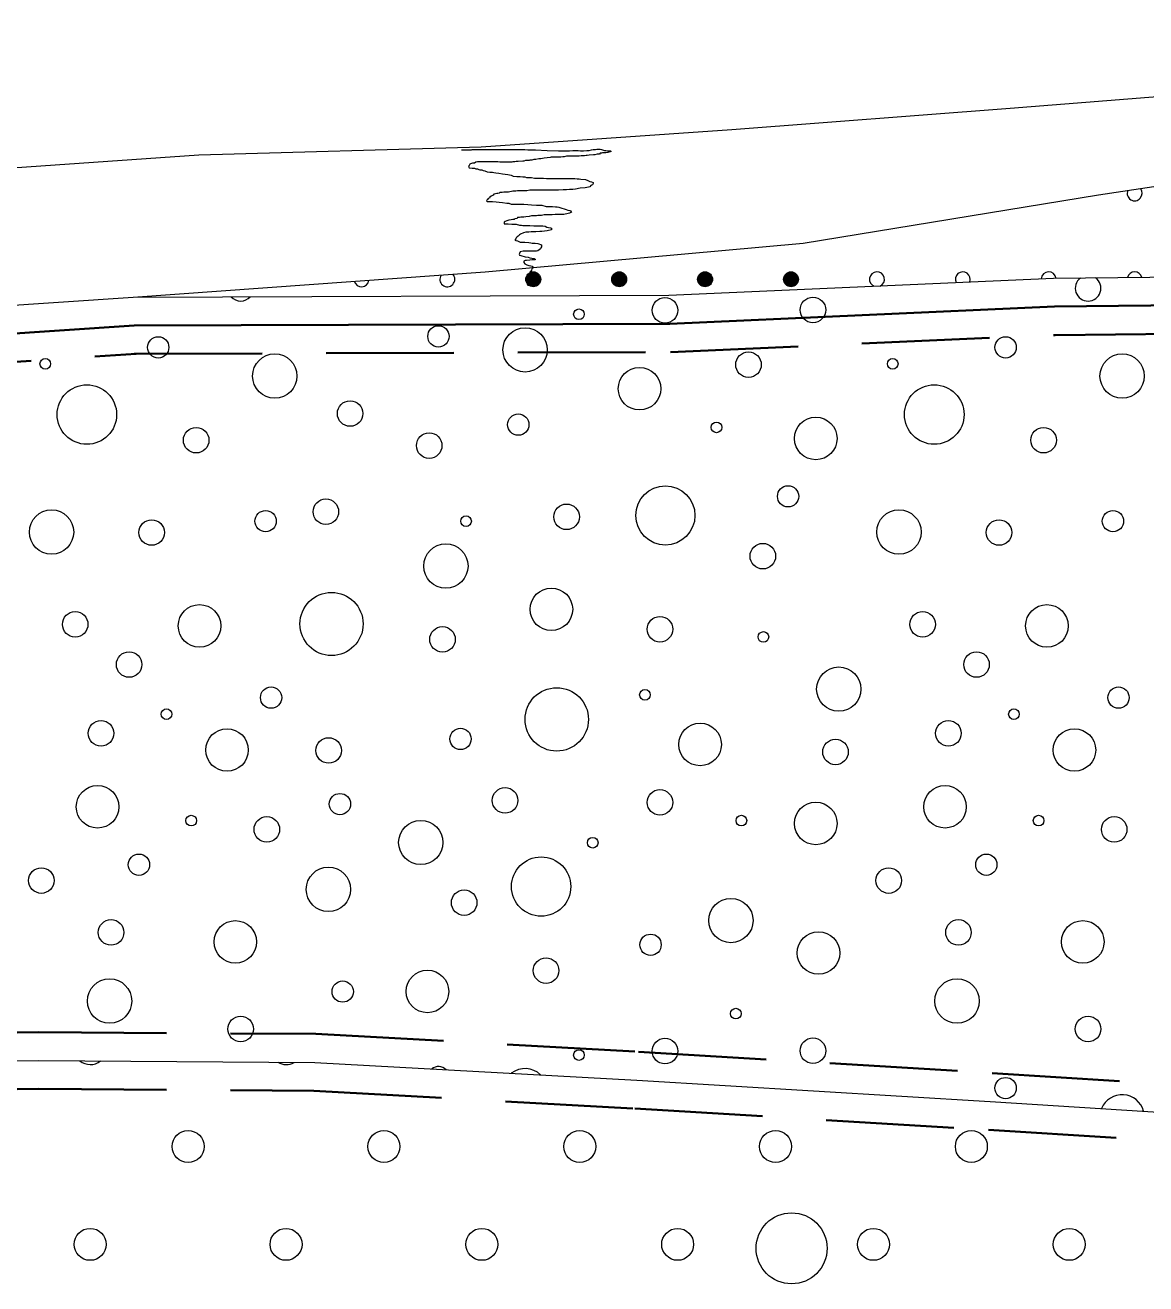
# Model space of a CAD drawing. Extents: x 640121 to 640955, y 6441885 to 6442246.
# Drawn here: x 640390.2 to 640421.76, y 6442177.1 to 6442212.56 of the extents above; entities that cross this region are included whole.
import ezdxf

# ---------------------------------------------------------------- set-up
doc = ezdxf.new("R2010")
doc.units = 0
doc.header["$LTSCALE"] = 1.2
doc.linetypes.add('MEDIUM_DASHED', pattern=[4.5, 3, -1.5])
for name, color, linetype, lineweight in [('31', 7, 'Continuous', 13), ('35', 7, 'Continuous', 35), ('40', 7, 'Continuous', 13), ('41', 7, 'Continuous', 13), ('42', 7, 'Continuous', 13), ('45', 7, 'Continuous', 13), ('47', 7, 'Continuous', 13)]:
    doc.layers.add(name, color=color, linetype=linetype, lineweight=lineweight)

msp = doc.modelspace()

# ---------------------------------------------------------------- hatches: boundary and pattern name
at = {"layer": '45'}
for points in [[(640404.717, 6442205.401, 1), (640404.297, 6442205.401, 1)], [(640407.137, 6442205.401, 1), (640406.717, 6442205.401, 1)], [(640409.557, 6442205.401, 1), (640409.137, 6442205.401, 1)], [(640411.977, 6442205.401, 1), (640411.557, 6442205.401, 1)]]:
    msp.add_hatch(color=256, dxfattribs=at).paths.add_polyline_path(points)

# ---------------------------------------------------------------- linework, layer by layer
at = {"layer": '31'}
for points in [[(640362.7, 6442207.53), (640371.1, 6442207.66), (640378.91, 6442207.96), (640387.66, 6442208.39), (640395.09, 6442208.91), (640403.04, 6442209.13), (640410.1, 6442209.62), (640417.94, 6442210.22), (640426.11, 6442210.87), (640434.35, 6442211.6), (640443.55, 6442211.39), (640450.84, 6442211.31), (640460.31, 6442211.42), (640471.64, 6442211.39), (640480.39, 6442211.46), (640490.9, 6442211.02), (640496.37, 6442211.02), (640502.28, 6442211.46), (640506.95, 6442212.04), (640510.5, 6442212.56)], [(640362.55, 6442203.68), (640369.1, 6442203.88), (640381.31, 6442204.1), (640393.24, 6442204.9), (640403.15, 6442205.61), (640412.11, 6442206.42), (640420.43, 6442207.78), (640428.21, 6442208.95), (640434.36, 6442209.59), (640443.5, 6442209.32), (640451.09, 6442208.86), (640456.15, 6442208.6), (640464.23, 6442208.39), (640474.43, 6442207.96), (640479.86, 6442207.51), (640485.77, 6442207.28), (640492.16, 6442206.96), (640495.99, 6442206.92), (640502.28, 6442207.34), (640510.5, 6442208.25)], [(640393.24, 6442204.9), (640408.33, 6442204.95), (640419.16, 6442205.43), (640427.3, 6442205.52), (640434.54, 6442205.7), (640446.03, 6442205.79), (640457.52, 6442206.33), (640468.28, 6442206.96), (640474.79, 6442207.15), (640481.17, 6442207.46)], [(640361.87, 6442180.35), (640370.38, 6442181.71), (640378.83, 6442182.99), (640382.86, 6442183.28), (640390.58, 6442183.39), (640398.35, 6442183.34), (640407.42, 6442182.84), (640417.38, 6442182.24), (640426.85, 6442181.64), (640434.32, 6442181.74), (640441.06, 6442181.46), (640449.93, 6442181.22), (640459.93, 6442181.24), (640467.81, 6442181.49), (640476.37, 6442181.44), (640484.64, 6442181.24), (640496.4, 6442181.04), (640502.87, 6442181.04), (640510.5, 6442181.13)]]:
    msp.add_lwpolyline(points, dxfattribs=at)
at = {"layer": '35', "lineweight": 40}
for points in [[(640393.27, 6442204.1), (640408.35, 6442204.15), (640419.19, 6442204.63), (640427.32, 6442204.72), (640434.55, 6442204.9), (640446.05, 6442204.99), (640457.56, 6442205.53), (640468.31, 6442206.17), (640474.82, 6442206.35), (640481.18, 6442206.66)], [(640362.57, 6442202.88), (640369.12, 6442203.08), (640381.34, 6442203.3), (640393.27, 6442204.1)]]:
    msp.add_lwpolyline(points, dxfattribs=at)
at = {"layer": '35', "linetype": 'MEDIUM_DASHED'}
for points in [[(640393.27, 6442203.3), (640408.37, 6442203.35), (640419.21, 6442203.83), (640427.33, 6442203.92), (640434.57, 6442204.1), (640446.07, 6442204.19), (640457.6, 6442204.73), (640468.35, 6442205.37), (640474.85, 6442205.55), (640481.22, 6442205.86)], [(640379.57, 6442202.47), (640381.38, 6442202.5), (640393.32, 6442203.3)], [(640379.57, 6442183.85), (640382.82, 6442184.08), (640390.58, 6442184.19), (640398.38, 6442184.14), (640407.47, 6442183.64), (640417.43, 6442183.04), (640426.87, 6442182.44), (640434.33, 6442182.54), (640441.09, 6442182.26), (640449.94, 6442182.02), (640459.92, 6442182.04), (640467.8, 6442182.29), (640476.38, 6442182.24), (640484.66, 6442182.04), (640494.87, 6442181.87)], [(640377.97, 6442182.13), (640382.89, 6442182.48), (640390.58, 6442182.59), (640398.33, 6442182.54), (640407.37, 6442182.04), (640417.33, 6442181.44), (640426.83, 6442180.84), (640434.31, 6442180.94), (640441.03, 6442180.66), (640449.92, 6442180.42), (640459.94, 6442180.44), (640467.82, 6442180.69), (640476.36, 6442180.64), (640484.62, 6442180.44), (640494.87, 6442180.27)]]:
    msp.add_lwpolyline(points, dxfattribs=at)
at = {"layer": '40'}
for points in [[(640402.49, 6442209.05), (640402.55, 6442209.05), (640402.66, 6442209.05), (640402.77, 6442209.05), (640402.79, 6442209.06), (640402.9, 6442209.06), (640403.06, 6442209.06), (640403.38, 6442209.06), (640403.56, 6442209.06), (640403.6, 6442209.06), (640403.63, 6442209.06), (640403.7, 6442209.06), (640403.79, 6442209.06), (640403.9, 6442209.06), (640403.98, 6442209.06), (640404.04, 6442209.06), (640404.12, 6442209.06), (640404.2, 6442209.06), (640404.27, 6442209.06), (640404.35, 6442209.05), (640404.4, 6442209.05), (640404.47, 6442209.05), (640404.57, 6442209.05), (640404.9, 6442209.03), (640405.22, 6442209.02), (640405.31, 6442209.02), (640405.37, 6442209.02), (640405.41, 6442209.02), (640405.46, 6442209.02), (640405.53, 6442209.02), (640405.62, 6442209.03), (640405.67, 6442209.03), (640405.71, 6442209.03), (640405.73, 6442209.03), (640405.77, 6442209.03), (640405.84, 6442209.02), (640405.88, 6442209.02), (640405.92, 6442209.02), (640406.02, 6442209.03), (640406.08, 6442209.03), (640406.15, 6442209.05), (640406.19, 6442209.06), (640406.26, 6442209.06), (640406.3, 6442209.07), (640406.34, 6442209.07), (640406.39, 6442209.07), (640406.43, 6442209.06), (640406.46, 6442209.05), (640406.51, 6442209.03), (640406.55, 6442209.03)], [(640406.55, 6442209.03), (640406.6, 6442209.02), (640406.63, 6442209.02), (640406.68, 6442209.02), (640406.7, 6442209), (640406.68, 6442208.99), (640406.69, 6442209), (640406.66, 6442208.99), (640406.61, 6442208.97), (640406.55, 6442208.96), (640406.51, 6442208.96), (640406.46, 6442208.96), (640406.43, 6442208.95), (640406.39, 6442208.95), (640406.37, 6442208.93), (640406.31, 6442208.93), (640406.24, 6442208.91), (640406.2, 6442208.91), (640406.08, 6442208.9), (640406.03, 6442208.89), (640406, 6442208.89), (640405.95, 6442208.88), (640405.9, 6442208.88), (640405.86, 6442208.88), (640405.8, 6442208.87), (640405.77, 6442208.87), (640405.66, 6442208.87), (640405.6, 6442208.87), (640405.53, 6442208.87), (640405.44, 6442208.87), (640405.38, 6442208.85), (640405.34, 6442208.85), (640405.28, 6442208.84), (640405.22, 6442208.84), (640405.05, 6442208.84), (640405.01, 6442208.84), (640404.98, 6442208.83), (640404.9, 6442208.82), (640404.81, 6442208.81), (640404.72, 6442208.79), (640404.66, 6442208.79), (640404.58, 6442208.78), (640404.52, 6442208.78), (640404.47, 6442208.76), (640404.41, 6442208.76), (640404.39, 6442208.75), (640404.35, 6442208.75), (640404.29, 6442208.75), (640404.24, 6442208.73), (640404.21, 6442208.73), (640404.08, 6442208.72), (640404.03, 6442208.72)], [(640404.03, 6442208.72), (640403.99, 6442208.71), (640403.93, 6442208.71), (640403.9, 6442208.7), (640403.86, 6442208.7), (640403.82, 6442208.7), (640403.78, 6442208.7), (640403.73, 6442208.7), (640403.68, 6442208.7), (640403.61, 6442208.7), (640403.57, 6442208.7), (640403.51, 6442208.71), (640403.48, 6442208.71), (640403.44, 6442208.71), (640403.4, 6442208.71), (640403.36, 6442208.71), (640403.31, 6442208.71), (640403.24, 6442208.71), (640403.2, 6442208.71), (640403.16, 6442208.71), (640403.1, 6442208.71), (640403.07, 6442208.71), (640403.02, 6442208.71), (640402.98, 6442208.71), (640402.94, 6442208.71), (640402.89, 6442208.7), (640402.85, 6442208.67), (640402.8, 6442208.67), (640402.77, 6442208.66), (640402.74, 6442208.65), (640402.72, 6442208.64), (640402.7, 6442208.61), (640402.68, 6442208.58), (640402.7, 6442208.54), (640402.79, 6442208.53), (640402.85, 6442208.53), (640402.89, 6442208.51), (640402.94, 6442208.51), (640402.97, 6442208.49), (640403, 6442208.48), (640403.06, 6442208.48), (640403.1, 6442208.47), (640403.14, 6442208.46), (640403.21, 6442208.43), (640403.28, 6442208.42), (640403.36, 6442208.42), (640403.4, 6442208.41), (640403.45, 6442208.4), (640403.54, 6442208.39), (640403.64, 6442208.37)], [(640403.64, 6442208.37), (640403.79, 6442208.35), (640403.88, 6442208.33), (640403.94, 6442208.31), (640404.04, 6442208.3), (640404.14, 6442208.3), (640404.21, 6442208.29), (640404.27, 6442208.29), (640404.32, 6442208.27), (640404.4, 6442208.27), (640404.46, 6442208.27), (640404.54, 6442208.25), (640404.63, 6442208.25), (640404.7, 6442208.25), (640404.8, 6442208.25), (640404.88, 6442208.24), (640404.94, 6442208.24), (640404.98, 6442208.24), (640405.05, 6442208.24), (640405.12, 6442208.24), (640405.2, 6442208.24), (640405.3, 6442208.24), (640405.38, 6442208.24), (640405.44, 6442208.24), (640405.53, 6442208.24), (640405.56, 6442208.24), (640405.62, 6442208.24), (640405.68, 6442208.24), (640405.74, 6442208.23), (640405.8, 6442208.23), (640405.85, 6442208.22), (640405.98, 6442208.21), (640406.04, 6442208.18), (640406.1, 6442208.16), (640406.15, 6442208.15), (640406.19, 6442208.13), (640406.19, 6442208.1), (640406.18, 6442208.06), (640406.15, 6442208.05), (640406.13, 6442208.04), (640406.1, 6442208.01), (640406.06, 6442208), (640405.97, 6442207.98), (640405.83, 6442207.97), (640405.7, 6442207.94), (640405.62, 6442207.93), (640405.53, 6442207.93), (640405.44, 6442207.92), (640405.35, 6442207.92), (640405.22, 6442207.91), (640405.02, 6442207.91), (640404.86, 6442207.91)], [(640404.86, 6442207.91), (640404.77, 6442207.91), (640404.7, 6442207.91), (640404.62, 6442207.91), (640404.56, 6442207.91), (640404.5, 6442207.91), (640404.41, 6442207.91), (640404.33, 6442207.89), (640404.15, 6442207.89), (640404.06, 6442207.89), (640404.02, 6442207.88), (640403.93, 6442207.88), (640403.81, 6442207.86), (640403.68, 6442207.86), (640403.63, 6442207.85), (640403.57, 6442207.85), (640403.55, 6442207.83), (640403.51, 6442207.82), (640403.48, 6442207.82), (640403.44, 6442207.81), (640403.4, 6442207.8), (640403.38, 6442207.77), (640403.32, 6442207.74), (640403.28, 6442207.71), (640403.27, 6442207.69), (640403.24, 6442207.68), (640403.22, 6442207.65), (640403.2, 6442207.63), (640403.19, 6442207.61), (640403.21, 6442207.59), (640403.25, 6442207.59), (640403.31, 6442207.59), (640403.36, 6442207.59), (640403.46, 6442207.58), (640403.55, 6442207.57), (640403.64, 6442207.56), (640403.76, 6442207.55), (640403.82, 6442207.55), (640403.88, 6442207.52), (640403.94, 6442207.52), (640404.11, 6442207.52), (640404.24, 6442207.52), (640404.35, 6442207.51), (640404.46, 6442207.5), (640404.6, 6442207.49), (640404.75, 6442207.49), (640404.87, 6442207.45), (640404.95, 6442207.45), (640405.05, 6442207.45), (640405.13, 6442207.44)], [(640405.13, 6442207.44), (640405.18, 6442207.44), (640405.23, 6442207.43), (640405.31, 6442207.4), (640405.38, 6442207.39), (640405.43, 6442207.37), (640405.48, 6442207.35), (640405.54, 6442207.34), (640405.56, 6442207.33), (640405.58, 6442207.28), (640405.55, 6442207.27), (640405.53, 6442207.26), (640405.49, 6442207.25), (640405.37, 6442207.23), (640405.31, 6442207.23), (640405.28, 6442207.23), (640405.2, 6442207.23), (640405.12, 6442207.23), (640405.04, 6442207.22), (640404.99, 6442207.22), (640404.94, 6442207.22), (640404.81, 6442207.22), (640404.74, 6442207.2), (640404.7, 6442207.2), (640404.64, 6442207.2), (640404.6, 6442207.19), (640404.54, 6442207.19), (640404.46, 6442207.19), (640404.39, 6442207.17), (640404.3, 6442207.16), (640404.24, 6442207.15), (640404.21, 6442207.15), (640404.16, 6442207.15), (640404.12, 6442207.14), (640404.06, 6442207.14), (640404.05, 6442207.11), (640403.99, 6442207.1), (640403.97, 6442207.09), (640403.93, 6442207.09), (640403.88, 6442207.08), (640403.82, 6442207.07), (640403.76, 6442207.05), (640403.72, 6442207.03), (640403.69, 6442207.01), (640403.69, 6442206.96), (640403.73, 6442206.96), (640403.8, 6442206.96), (640403.9, 6442206.95), (640403.98, 6442206.95), (640404.03, 6442206.95), (640404.12, 6442206.93), (640404.18, 6442206.93)], [(640404.18, 6442206.93), (640404.21, 6442206.92), (640404.24, 6442206.92), (640404.3, 6442206.92), (640404.38, 6442206.92), (640404.41, 6442206.92), (640404.52, 6442206.91), (640404.6, 6442206.91), (640404.64, 6442206.91), (640404.69, 6442206.91), (640404.72, 6442206.91), (640404.78, 6442206.91), (640404.84, 6442206.9), (640404.89, 6442206.87), (640404.94, 6442206.86), (640404.99, 6442206.85), (640405.02, 6442206.84), (640405.02, 6442206.79), (640404.9, 6442206.77), (640404.75, 6442206.75), (640404.69, 6442206.75), (640404.58, 6442206.74), (640404.52, 6442206.74), (640404.45, 6442206.74), (640404.38, 6442206.73), (640404.3, 6442206.73), (640404.23, 6442206.71), (640404.15, 6442206.67), (640404.12, 6442206.65), (640404.08, 6442206.62), (640404.05, 6442206.6), (640404.03, 6442206.57), (640404.02, 6442206.54), (640403.99, 6442206.5), (640404.02, 6442206.49), (640404.06, 6442206.48), (640404.14, 6442206.45), (640404.27, 6442206.45), (640404.38, 6442206.44), (640404.44, 6442206.43), (640404.48, 6442206.42), (640404.56, 6442206.42), (640404.64, 6442206.41), (640404.74, 6442206.37), (640404.74, 6442206.32), (640404.72, 6442206.29), (640404.71, 6442206.26), (640404.64, 6442206.2), (640404.6, 6442206.19), (640404.54, 6442206.19), (640404.46, 6442206.19), (640404.38, 6442206.19), (640404.3, 6442206.19), (640404.22, 6442206.19), (640404.14, 6442206.17), (640404.12, 6442206.13), (640404.11, 6442206.11), (640404.12, 6442206.08), (640404.16, 6442206.07), (640404.28, 6442206.03), (640404.36, 6442206.02), (640404.41, 6442206.01), (640404.47, 6442206), (640404.53, 6442205.99), (640404.57, 6442205.96), (640404.54, 6442205.95), (640404.48, 6442205.95), (640404.41, 6442205.94), (640404.32, 6442205.93), (640404.28, 6442205.93), (640404.24, 6442205.91), (640404.24, 6442205.87), (640404.27, 6442205.84), (640404.29, 6442205.83), (640404.33, 6442205.81), (640404.38, 6442205.79), (640404.44, 6442205.78), (640404.48, 6442205.77), (640404.5, 6442205.72), (640404.47, 6442205.7), (640404.46, 6442205.66), (640404.44, 6442205.63), (640404.41, 6442205.6), (640404.41, 6442205.55), (640404.41, 6442205.51), (640404.41, 6442205.47), (640404.4, 6442205.43), (640404.4, 6442205.39), (640404.39, 6442205.36), (640404.38, 6442205.31), (640404.36, 6442205.28), (640404.36, 6442205.23), (640404.36, 6442205.22), (640404.36, 6442205.25)]]:
    msp.add_lwpolyline(points, dxfattribs=at)
at = {"layer": '41'}
for centre, radius in [((640408.217, 6442204.527), 0.36), ((640412.384, 6442204.537), 0.36), ((640405.794, 6442204.416), 0.15), ((640401.837, 6442203.792), 0.3), ((640404.276, 6442203.412), 0.624), ((640393.943, 6442203.483), 0.3), ((640417.812, 6442203.483), 0.3), ((640397.225, 6442202.676), 0.624), ((640410.57, 6442202.995), 0.36), ((640421.094, 6442202.676), 0.624), ((640390.763, 6442203.018), 0.15), ((640407.501, 6442202.319), 0.6), ((640414.632, 6442203.018), 0.15), ((640391.933, 6442201.59), 0.838), ((640415.802, 6442201.59), 0.838), ((640399.349, 6442201.619), 0.36), ((640404.084, 6442201.308), 0.3), ((640412.463, 6442200.918), 0.6), ((640395.012, 6442200.868), 0.36), ((640401.576, 6442200.716), 0.36), ((640409.67, 6442201.23), 0.15), ((640418.881, 6442200.868), 0.36), ((640408.228, 6442198.749), 0.834), ((640411.686, 6442199.286), 0.3), ((640398.665, 6442198.853), 0.36), ((640405.445, 6442198.709), 0.36), ((640390.939, 6442198.281), 0.624), ((640393.758, 6442198.266), 0.36), ((640396.967, 6442198.587), 0.3), ((640402.614, 6442198.587), 0.15), ((640414.808, 6442198.281), 0.624), ((640417.627, 6442198.266), 0.36), ((640420.836, 6442198.587), 0.3), ((640402.045, 6442197.323), 0.624), ((640410.973, 6442197.601), 0.36), ((640398.825, 6442195.691), 0.889), ((640405.017, 6442196.103), 0.6), ((640395.107, 6442195.635), 0.6), ((640418.976, 6442195.635), 0.6), ((640391.605, 6442195.68), 0.36), ((640408.075, 6442195.542), 0.36), ((640415.474, 6442195.68), 0.36), ((640401.951, 6442195.256), 0.36), ((640410.99, 6442195.326), 0.15), ((640393.124, 6442194.548), 0.36), ((640416.993, 6442194.548), 0.36), ((640413.112, 6442193.855), 0.624), ((640397.123, 6442193.616), 0.3), ((640405.168, 6442193.002), 0.893), ((640407.654, 6442193.694), 0.15), ((640420.992, 6442193.616), 0.3), ((640394.177, 6442193.151), 0.15), ((640418.046, 6442193.151), 0.15), ((640392.332, 6442192.61), 0.36), ((640409.205, 6442192.296), 0.6), ((640416.201, 6442192.61), 0.36), ((640395.881, 6442192.14), 0.6), ((640402.458, 6442192.452), 0.3), ((640419.75, 6442192.14), 0.6), ((640398.743, 6442192.127), 0.36), ((640413.02, 6442192.085), 0.36), ((640392.236, 6442190.54), 0.6), ((640416.105, 6442190.54), 0.6), ((640399.061, 6442190.615), 0.3), ((640403.713, 6442190.72), 0.36), ((640408.075, 6442190.664), 0.36), ((640412.463, 6442190.072), 0.6), ((640394.873, 6442190.15), 0.15), ((640397.002, 6442189.903), 0.36), ((640401.338, 6442189.534), 0.624), ((640410.369, 6442190.15), 0.15), ((640418.742, 6442190.15), 0.15), ((640420.871, 6442189.903), 0.36), ((640406.181, 6442189.529), 0.15), ((640393.4, 6442188.908), 0.3), ((640404.729, 6442188.292), 0.835), ((640417.269, 6442188.908), 0.3), ((640390.651, 6442188.462), 0.36), ((640398.736, 6442188.214), 0.624), ((640414.52, 6442188.462), 0.36), ((640402.561, 6442187.839), 0.36), ((640410.075, 6442187.336), 0.624), ((640392.615, 6442187.001), 0.36), ((640396.115, 6442186.733), 0.6), ((640416.484, 6442187.001), 0.36), ((640419.984, 6442186.733), 0.6), ((640407.81, 6442186.652), 0.3), ((640412.541, 6442186.421), 0.6), ((640404.868, 6442185.925), 0.36), ((640401.525, 6442185.338), 0.6), ((640392.574, 6442185.068), 0.624), ((640399.139, 6442185.335), 0.3), ((640416.443, 6442185.068), 0.624), ((640410.213, 6442184.714), 0.15), ((640396.266, 6442184.28), 0.36), ((640420.135, 6442184.28), 0.36), ((640405.794, 6442183.547), 0.15), ((640408.217, 6442183.658), 0.36), ((640412.384, 6442183.668), 0.36), ((640417.812, 6442182.614), 0.3)]:
    msp.add_circle(centre, radius, dxfattribs=at)
for centre, radius, start, end in [((640420.135, 6442205.149), 0.36, 127.2465, 54.0267), ((640396.266, 6442205.149), 0.36, 221.7596, 318.6201), ((640401.837, 6442182.923), 0.3, 44.2578, 129.4522), ((640404.276, 6442182.543), 0.624, 45.2264, 128.4837), ((640421.094, 6442181.807), 0.624, 14.864, 157.9083)]:
    msp.add_arc(centre, radius, start, end, dxfattribs=at)
at = {"layer": '42'}
for centre in [(640394.785, 6442180.971), (640400.301, 6442180.971), (640405.816, 6442180.971), (640411.332, 6442180.971), (640416.847, 6442180.971), (640392.027, 6442178.213), (640397.543, 6442178.213), (640403.058, 6442178.213), (640408.574, 6442178.213), (640414.089, 6442178.213), (640419.605, 6442178.213)]:
    msp.add_circle(centre, 0.45, dxfattribs=at)
for centre, start, end in [((640392.027, 6442183.728), 229.628, 309.5148), ((640397.543, 6442183.728), 238.7048, 300.438)]:
    msp.add_arc(centre, 0.45, start, end, dxfattribs=at)
at = {"layer": '45'}
for centre in [(640404.507, 6442205.401), (640406.927, 6442205.401), (640409.347, 6442205.401), (640411.767, 6442205.401)]:
    msp.add_circle(centre, 0.21, dxfattribs=at)
for centre, start, end in [((640421.447, 6442207.821), 156.9183, 40.2736), ((640399.667, 6442205.401), 195.6334, 352.5375), ((640402.087, 6442205.401), 145.7097, 42.4612), ((640414.187, 6442205.401), 295.6928, 249.3507), ((640416.607, 6442205.401), 338.1718, 206.8717), ((640419.027, 6442205.401), 7.3079, 177.0867), ((640421.447, 6442205.401), 14.7716, 166.5016)]:
    msp.add_arc(centre, 0.21, start, end, dxfattribs=at)
at = {"layer": '47'}
msp.add_circle((640411.783, 6442178.101), 1, dxfattribs=at)

doc.saveas('drawing.dxf')
